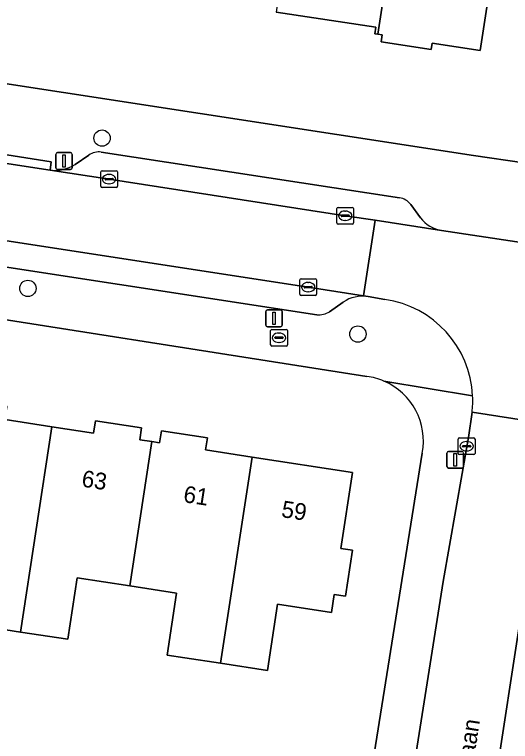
# Model space of a CAD drawing. Extents: x 161483 to 162250, y 379484 to 380833.
# Drawn here: x 161893.26 to 161922.95, y 380518.15 to 380561.63 of the extents above; entities that cross this region are included whole.
import ezdxf

# ---------------------------------------------------------------- set-up
doc = ezdxf.new("R2010")
doc.units = 0
for name, color, linetype in [('IMGEO_Boom', 7, 'Continuous'), ('IMGEO_Brandkraan', 7, 'Continuous'), ('IMGEO_Erf', 7, 'Continuous'), ('IMGEO_Kolk', 7, 'Continuous'), ('IMGEO_Lichtmast', 7, 'Continuous'), ('IMGEO_Openbare_ruimte_label', 7, 'Continuous'), ('IMGEO_Pand', 7, 'Continuous'), ('IMGEO_Pand_nummerreeks', 7, 'Continuous'), ('IMGEO_Parkeervlak_open', 7, 'Continuous'), ('IMGEO_Rijbaan_lokaal_open', 7, 'Continuous'), ('IMGEO_Voetpad_open', 7, 'Continuous')]:
    doc.layers.add(name, color=color, linetype=linetype)

msp = doc.modelspace()

# ---------------------------------------------------------------- linework, layer by layer
at = {"layer": 'IMGEO_Boom'}
for centre in [(161898.494, 380554.242), (161894.054, 380545.25), (161913.812, 380542.518)]:
    msp.add_circle(centre, 0.489, dxfattribs=at)
at = {"layer": 'IMGEO_Brandkraan'}
for p, q in [((161908.589, 380541.876), (161908.589, 380542.728)), ((161908.664, 380542.802), (161909.516, 380542.802)), ((161909.59, 380542.728), (161909.59, 380541.876)), ((161908.848, 380542.296), (161908.848, 380542.308)), ((161909.286, 380542.259), (161908.888, 380542.259)), ((161908.891, 380542.345), (161909.289, 380542.345)), ((161909.077, 380542.582), (161909.102, 380542.582)), ((161909.332, 380542.308), (161909.332, 380542.296)), ((161909.516, 380541.802), (161908.664, 380541.802)), ((161909.1, 380542.022), (161909.075, 380542.022))]:
    msp.add_line(p, q, dxfattribs=at)
for points in [[(161908.589, 380541.876), (161908.589, 380542.728)], [(161908.664, 380542.802), (161909.516, 380542.802)], [(161909.59, 380542.728), (161909.59, 380541.876)], [(161909.516, 380541.802), (161908.664, 380541.802)]]:
    msp.add_lwpolyline(points, dxfattribs=at)
for centre, radius, start, end in [((161908.666, 380542.726), 0.0765, 91.552, 178.448), ((161908.666, 380542.726), 0.0765, 91.552, 178.448), ((161909.514, 380542.726), 0.0765, 1.552, 88.448), ((161909.514, 380542.726), 0.0765, 1.552, 88.448), ((161908.888, 380542.305), 0.0403, 85.8775, 175.7526), ((161908.885, 380542.295), 0.0366, 178.938, 274.7102), ((161909.289, 380542.302), 0.043, 264.8664, 352.4533), ((161909.293, 380542.307), 0.0386, 1.7309, 96.639), ((161908.666, 380541.878), 0.0765, 181.552, 268.448), ((161908.666, 380541.878), 0.0765, 181.552, 268.448), ((161909.514, 380541.878), 0.0765, 271.552, 358.448), ((161909.514, 380541.878), 0.0765, 271.552, 358.448)]:
    msp.add_arc(centre, radius, start, end, dxfattribs=at)
for centre, major_axis, ratio, start_param, end_param in [((161909.076, 380542.302), (-0.387, 0.002), 0.722429, 4.712389, 7.853982), ((161909.101, 380542.302), (-0.39, 0.002), 0.717154, 1.570796, 4.712389)]:
    msp.add_ellipse(centre, major_axis=major_axis, ratio=ratio, start_param=start_param, end_param=end_param, dxfattribs=at)
at = {"layer": 'IMGEO_Erf'}
for points in [[(161850.616, 380563.993), (161887.994, 380558.235), (161920.738, 380553.21), (161923.744, 380552.759), (161929.162, 380586.915), (161925.503, 380587.356), (161926.255, 380593.587), (161923.617, 380593.973), (161922.227, 380594.176), (161921.545, 380589.521), (161919.495, 380589.821), (161913.174, 380590.746)], [(161921.89, 380564.436), (161921.134, 380559.493), (161918.264, 380559.931), (161918.204, 380559.538), (161915.204, 380559.997), (161915.269, 380560.421), (161915.011, 380560.46), (161914.822, 380560.489), (161914.881, 380560.874), (161908.915, 380561.786)], [(161914.351, 380539.988), (161885.9, 380544.447), (161848.674, 380550.183)], [(161892.705, 380537.408), (161895.495, 380536.979), (161897.993, 380536.595), (161898.106, 380537.327), (161900.867, 380536.903), (161900.758, 380536.196), (161901.484, 380536.085), (161901.937, 380536.015), (161902.047, 380536.731), (161904.802, 380536.307), (161904.693, 380535.594), (161907.492, 380535.164), (161913.491, 380534.241), (161912.794, 380529.703), (161913.496, 380529.595), (161913.072, 380526.838), (161912.396, 380526.942), (161912.231, 380525.867), (161909.007, 380526.362), (161908.397, 380522.398), (161905.595, 380522.829), (161903.456, 380523.158), (161902.389, 380523.322), (161902.958, 380527.019), (161900.156, 380527.45), (161897.01, 380527.933), (161896.446, 380524.26), (161893.606, 380524.696), (161890.453, 380525.181)], [(161913.506, 380509.44), (161885.626, 380513.687), (161885.86, 380514.984), (161886.094, 380514.947), (161886.348, 380516.682), (161888.05, 380516.432), (161887.792, 380514.675), (161889.062, 380514.472), (161889.363, 380516.524), (161892.283, 380516.095), (161894.973, 380515.7), (161894.679, 380513.703), (161901.608, 380512.653), (161902.025, 380515.359), (161905.289, 380514.856), (161910.287, 380514.087), (161909.87, 380511.381), (161913.747, 380510.794), (161914.189, 380513.654), (161917.669, 380535.395)]]:
    msp.add_lwpolyline(points, dxfattribs=at)
for centre, radius, start, end in [((161913.818, 380536.071), 3.953, 66.8217, 82.2514), ((161913.828, 380536.116), 3.908, 349.3749, 66.6941)]:
    msp.add_arc(centre, radius, start, end, dxfattribs=at)
at = {"layer": 'IMGEO_Kolk'}
for p, q in [((161898.418, 380551.366), (161898.418, 380552.218)), ((161898.493, 380552.292), (161899.345, 380552.292)), ((161899.419, 380552.218), (161899.419, 380551.366)), ((161898.677, 380551.786), (161898.677, 380551.798)), ((161899.115, 380551.749), (161898.717, 380551.749)), ((161898.72, 380551.835), (161899.118, 380551.835)), ((161898.906, 380552.072), (161898.931, 380552.072)), ((161899.161, 380551.798), (161899.161, 380551.786)), ((161898.929, 380551.512), (161898.904, 380551.512)), ((161899.345, 380551.292), (161898.493, 380551.292)), ((161912.551, 380549.175), (161912.551, 380550.027)), ((161912.626, 380550.101), (161913.478, 380550.101)), ((161913.552, 380550.027), (161913.552, 380549.175)), ((161912.81, 380549.595), (161912.81, 380549.607)), ((161912.853, 380549.644), (161913.251, 380549.644)), ((161913.039, 380549.881), (161913.064, 380549.881)), ((161913.294, 380549.607), (161913.294, 380549.595)), ((161913.248, 380549.558), (161912.85, 380549.558)), ((161913.062, 380549.321), (161913.037, 380549.321)), ((161913.478, 380549.101), (161912.626, 380549.101)), ((161910.336, 380544.903), (161910.336, 380545.755)), ((161910.411, 380545.829), (161911.263, 380545.829)), ((161911.337, 380545.755), (161911.337, 380544.903)), ((161910.595, 380545.323), (161910.595, 380545.335)), ((161911.033, 380545.286), (161910.635, 380545.286)), ((161910.638, 380545.372), (161911.036, 380545.372)), ((161910.824, 380545.609), (161910.849, 380545.609)), ((161911.079, 380545.335), (161911.079, 380545.323)), ((161911.263, 380544.829), (161910.411, 380544.829)), ((161910.847, 380545.049), (161910.822, 380545.049)), ((161919.822, 380535.384), (161919.822, 380536.236)), ((161919.897, 380536.31), (161920.749, 380536.31)), ((161920.31, 380536.09), (161920.335, 380536.09)), ((161920.823, 380536.236), (161920.823, 380535.384)), ((161920.081, 380535.804), (161920.081, 380535.816)), ((161920.519, 380535.767), (161920.121, 380535.767)), ((161920.124, 380535.853), (161920.522, 380535.853)), ((161920.565, 380535.816), (161920.565, 380535.804)), ((161920.749, 380535.31), (161919.897, 380535.31)), ((161920.333, 380535.53), (161920.308, 380535.53))]:
    msp.add_line(p, q, dxfattribs=at)
for points in [[(161898.418, 380551.366), (161898.418, 380552.218)], [(161898.493, 380552.292), (161899.345, 380552.292)], [(161899.419, 380552.218), (161899.419, 380551.366)], [(161899.345, 380551.292), (161898.493, 380551.292)], [(161912.551, 380549.175), (161912.551, 380550.027)], [(161912.626, 380550.101), (161913.478, 380550.101)], [(161913.552, 380550.027), (161913.552, 380549.175)], [(161913.478, 380549.101), (161912.626, 380549.101)], [(161910.336, 380544.903), (161910.336, 380545.755)], [(161910.411, 380545.829), (161911.263, 380545.829)], [(161911.337, 380545.755), (161911.337, 380544.903)], [(161911.263, 380544.829), (161910.411, 380544.829)], [(161919.822, 380535.384), (161919.822, 380536.236)], [(161919.897, 380536.31), (161920.749, 380536.31)], [(161920.823, 380536.236), (161920.823, 380535.384)], [(161920.749, 380535.31), (161919.897, 380535.31)]]:
    msp.add_lwpolyline(points, dxfattribs=at)
for centre, radius, start, end in [((161898.495, 380552.216), 0.0765, 91.552, 178.448), ((161898.495, 380552.216), 0.0765, 91.552, 178.448), ((161899.343, 380552.216), 0.0765, 1.552, 88.448), ((161899.343, 380552.216), 0.0765, 1.552, 88.448), ((161898.717, 380551.795), 0.0403, 85.8775, 175.7526), ((161898.714, 380551.785), 0.0366, 178.938, 274.7102), ((161899.118, 380551.792), 0.043, 264.8664, 352.4533), ((161899.122, 380551.797), 0.0386, 1.7309, 96.639), ((161898.495, 380551.368), 0.0765, 181.552, 268.448), ((161898.495, 380551.368), 0.0765, 181.552, 268.448), ((161899.343, 380551.368), 0.0765, 271.552, 358.448), ((161899.343, 380551.368), 0.0765, 271.552, 358.448), ((161912.628, 380550.025), 0.0765, 91.552, 178.448), ((161912.628, 380550.025), 0.0765, 91.552, 178.448), ((161913.476, 380550.025), 0.0765, 1.552, 88.448), ((161913.476, 380550.025), 0.0765, 1.552, 88.448), ((161912.85, 380549.604), 0.0403, 85.8775, 175.7526), ((161912.847, 380549.594), 0.0366, 178.938, 274.7102), ((161913.251, 380549.601), 0.043, 264.8664, 352.4533), ((161913.255, 380549.606), 0.0386, 1.7309, 96.639), ((161912.628, 380549.177), 0.0765, 181.552, 268.448), ((161912.628, 380549.177), 0.0765, 181.552, 268.448), ((161913.476, 380549.177), 0.0765, 271.552, 358.448), ((161913.476, 380549.177), 0.0765, 271.552, 358.448), ((161910.413, 380545.753), 0.0765, 91.552, 178.448), ((161910.413, 380545.753), 0.0765, 91.552, 178.448), ((161911.261, 380545.753), 0.0765, 1.552, 88.448), ((161911.261, 380545.753), 0.0765, 1.552, 88.448), ((161910.635, 380545.332), 0.0403, 85.8775, 175.7526), ((161910.632, 380545.322), 0.0366, 178.938, 274.7102), ((161911.036, 380545.329), 0.043, 264.8664, 352.4533), ((161911.04, 380545.334), 0.0386, 1.7309, 96.639), ((161910.413, 380544.905), 0.0765, 181.552, 268.448), ((161910.413, 380544.905), 0.0765, 181.552, 268.448), ((161911.261, 380544.905), 0.0765, 271.552, 358.448), ((161911.261, 380544.905), 0.0765, 271.552, 358.448), ((161919.899, 380536.234), 0.0765, 91.552, 178.448), ((161919.899, 380536.234), 0.0765, 91.552, 178.448), ((161920.747, 380536.234), 0.0765, 1.552, 88.448), ((161920.747, 380536.234), 0.0765, 1.552, 88.448), ((161920.121, 380535.813), 0.0403, 85.8775, 175.7526), ((161920.118, 380535.803), 0.0366, 178.938, 274.7102), ((161920.522, 380535.81), 0.043, 264.8664, 352.4533), ((161920.526, 380535.815), 0.0386, 1.7309, 96.639), ((161919.899, 380535.386), 0.0765, 181.552, 268.448), ((161919.899, 380535.386), 0.0765, 181.552, 268.448), ((161920.747, 380535.386), 0.0765, 271.552, 358.448), ((161920.747, 380535.386), 0.0765, 271.552, 358.448)]:
    msp.add_arc(centre, radius, start, end, dxfattribs=at)
for centre, major_axis, ratio, start_param, end_param in [((161898.905, 380551.792), (-0.387, 0.002), 0.722429, 4.712389, 7.853982), ((161898.93, 380551.792), (-0.39, 0.002), 0.717154, 1.570796, 4.712389), ((161913.038, 380549.601), (-0.387, 0.002), 0.722429, 4.712389, 7.853982), ((161913.063, 380549.601), (-0.39, 0.002), 0.717154, 1.570796, 4.712389), ((161910.823, 380545.329), (-0.387, 0.002), 0.722429, 4.712389, 7.853982), ((161910.848, 380545.329), (-0.39, 0.002), 0.717154, 1.570796, 4.712389), ((161920.309, 380535.81), (-0.387, 0.002), 0.722429, 4.712389, 7.853982), ((161920.334, 380535.81), (-0.39, 0.002), 0.717154, 1.570796, 4.712389)]:
    msp.add_ellipse(centre, major_axis=major_axis, ratio=ratio, start_param=start_param, end_param=end_param, dxfattribs=at)
at = {"layer": 'IMGEO_Lichtmast'}
for p, q in [((161895.721, 380552.472), (161895.721, 380553.272)), ((161895.721, 380553.272), (161895.721, 380552.472)), ((161895.821, 380553.372), (161896.611, 380553.372)), ((161896.611, 380553.372), (161895.821, 380553.372)), ((161896.711, 380553.272), (161896.711, 380552.472)), ((161896.711, 380552.472), (161896.711, 380553.272)), ((161896.611, 380552.372), (161895.821, 380552.372)), ((161895.821, 380552.372), (161896.611, 380552.372)), ((161908.396, 380543.962), (161909.186, 380543.962)), ((161909.186, 380543.962), (161908.396, 380543.962)), ((161908.296, 380543.062), (161908.296, 380543.862)), ((161908.296, 380543.862), (161908.296, 380543.062)), ((161909.286, 380543.862), (161909.286, 380543.062)), ((161909.286, 380543.062), (161909.286, 380543.862)), ((161909.186, 380542.962), (161908.396, 380542.962)), ((161908.396, 380542.962), (161909.186, 380542.962)), ((161919.144, 380534.602), (161919.144, 380535.402)), ((161919.144, 380535.402), (161919.144, 380534.602)), ((161919.244, 380535.502), (161920.034, 380535.502)), ((161920.034, 380535.502), (161919.244, 380535.502)), ((161920.134, 380535.402), (161920.134, 380534.602)), ((161920.134, 380534.602), (161920.134, 380535.402)), ((161920.034, 380534.502), (161919.244, 380534.502)), ((161919.244, 380534.502), (161920.034, 380534.502))]:
    msp.add_line(p, q, dxfattribs=at)
for points in [[(161896.141, 380553.247), (161896.291, 380553.247), (161896.291, 380552.497), (161896.141, 380552.497), (161896.141, 380553.247)], [(161908.716, 380543.837), (161908.866, 380543.837), (161908.866, 380543.087), (161908.716, 380543.087), (161908.716, 380543.837)], [(161919.564, 380535.377), (161919.714, 380535.377), (161919.714, 380534.627), (161919.564, 380534.627), (161919.564, 380535.377)]]:
    msp.add_lwpolyline(points, dxfattribs=at)
for centre, start, end in [((161895.821, 380553.272), 90, 180), ((161895.821, 380553.272), 90, 180), ((161896.611, 380553.272), 0, 90), ((161896.611, 380553.272), 360, 90), ((161895.821, 380552.472), 180, 270), ((161895.821, 380552.472), 180, 270), ((161896.611, 380552.472), 270, 0), ((161896.611, 380552.472), 270, 0), ((161908.396, 380543.862), 90, 180), ((161908.396, 380543.862), 90, 180), ((161909.186, 380543.862), 0, 90), ((161909.186, 380543.862), 360, 90), ((161908.396, 380543.062), 180, 270), ((161908.396, 380543.062), 180, 270), ((161909.186, 380543.062), 270, 0), ((161909.186, 380543.062), 270, 0), ((161919.244, 380535.402), 90, 180), ((161919.244, 380535.402), 90, 180), ((161920.034, 380535.402), 0, 90), ((161920.034, 380535.402), 360, 90), ((161919.244, 380534.602), 180, 270), ((161919.244, 380534.602), 180, 270), ((161920.034, 380534.602), 270, 0), ((161920.034, 380534.602), 270, 0)]:
    msp.add_arc(centre, 0.1, start, end, dxfattribs=at)
at = {"layer": 'IMGEO_Pand'}
for points in [[(161916.475, 380570.046), (161916.969, 380573.28), (161917.312, 380575.528), (161911.019, 380576.489), (161910.697, 380574.238), (161908.915, 380561.786), (161914.881, 380560.874), (161914.822, 380560.489), (161915.011, 380560.46)], [(161915.011, 380560.46), (161915.269, 380560.421), (161915.204, 380559.997), (161918.204, 380559.538), (161918.264, 380559.931), (161921.134, 380559.493), (161921.89, 380564.436), (161922.604, 380569.109), (161916.475, 380570.046)], [(161889.692, 380538.674), (161888.236, 380529.203), (161891.006, 380528.777), (161890.453, 380525.181), (161893.606, 380524.696), (161895.495, 380536.979), (161892.705, 380537.408), (161892.825, 380538.192)], [(161895.495, 380536.979), (161893.606, 380524.696), (161896.446, 380524.26), (161897.01, 380527.933), (161900.156, 380527.45), (161901.484, 380536.085), (161900.758, 380536.196), (161900.867, 380536.903), (161898.106, 380537.327), (161897.993, 380536.595)], [(161907.492, 380535.164), (161904.693, 380535.594), (161904.802, 380536.307), (161902.047, 380536.731), (161901.937, 380536.015), (161901.484, 380536.085), (161900.156, 380527.45), (161902.958, 380527.019), (161902.389, 380523.322), (161903.456, 380523.158), (161905.595, 380522.829)], [(161907.492, 380535.164), (161905.595, 380522.829), (161908.397, 380522.398), (161909.007, 380526.362), (161912.231, 380525.867), (161912.396, 380526.942), (161913.072, 380526.838), (161913.496, 380529.595), (161912.794, 380529.703), (161913.491, 380534.241)]]:
    msp.add_lwpolyline(points, close=True, dxfattribs=at)
at = {"layer": 'IMGEO_Parkeervlak_open'}
for points in [[(161914.419, 380544.768), (161914.156, 380544.809), (161910.838, 380545.329), (161890.447, 380548.452), (161871.858, 380551.32), (161849.159, 380554.782)], [(161897.708, 380553.23), (161896.882, 380552.673)], [(161916.305, 380550.672), (161898.45, 380553.401)], [(161851.745, 380552.829), (161911.363, 380543.674)], [(161895.38, 380552.327), (161898.919, 380551.791), (161913.052, 380549.6), (161914.845, 380549.326), (161918.825, 380548.717)], [(161917.56, 380549.474), (161916.972, 380550.271)], [(161912.118, 380543.856), (161912.933, 380544.438)]]:
    msp.add_lwpolyline(points, dxfattribs=at)
for centre, radius, start, end in [((161898.286, 380552.416), 0.998, 80.5618, 125.3936), ((161895.665, 380554.522), 2.213, 262.5942, 303.3505), ((161916.139, 380549.64), 1.045, 37.1342, 80.8373), ((161919.169, 380550.727), 2.039, 217.9118, 260.294), ((161914.118, 380542.611), 2.178, 82.0662, 122.9751), ((161911.422, 380545.085), 1.412, 267.588, 299.5183)]:
    msp.add_arc(centre, radius, start, end, dxfattribs=at)
at = {"layer": 'IMGEO_Rijbaan_lokaal_open'}
msp.add_lwpolyline([(161849.846, 380559.342), (161849.159, 380554.782), (161871.858, 380551.32), (161890.447, 380548.452), (161910.838, 380545.329), (161914.156, 380544.809), (161914.845, 380549.326), (161913.052, 380549.6), (161898.919, 380551.791), (161895.38, 380552.327), (161890.424, 380553.087), (161887.499, 380553.536)], close=True, dxfattribs=at)
for points in [[(161933.264, 380546.55), (161929.69, 380547.086), (161918.825, 380548.717), (161914.845, 380549.326), (161914.156, 380544.809), (161914.419, 380544.768), (161915.431, 380544.596)], [(161921.012, 380508.607), (161921.604, 380512.685), (161922.248, 380517.116), (161924.453, 380531.388), (161925.192, 380535.036), (161925.521, 380537.092), (161920.649, 380537.844), (161920.428, 380536.339), (161918.926, 380527.722), (161916.815, 380514.45), (161916.654, 380513.285), (161916.253, 380510.374), (161916.11, 380509.645)], [(161920.649, 380537.844), (161925.521, 380537.092)]]:
    msp.add_lwpolyline(points, dxfattribs=at)
for centre, radius, start, end in [((161914.556, 380538.527), 6.131, 2.7628, 81.7935), ((161914.529, 380538.528), 6.158, 353.6247, 2.748)]:
    msp.add_arc(centre, radius, start, end, dxfattribs=at)
at = {"layer": 'IMGEO_Voetpad_open'}
for points in [[(162007.859, 380539.593), (162001.608, 380540.698), (162000, 380540.965), (161989.926, 380542.639), (161963.411, 380546.705), (161933.1, 380551.357), (161926.533, 380552.341), (161923.744, 380552.759), (161920.738, 380553.21), (161887.994, 380558.235), (161850.616, 380563.993), (161845.302, 380564.812), (161842.113, 380565.304), (161840.43, 380565.564), (161785.522, 380574.037), (161759.686, 380578.007), (161759.209, 380578.08), (161755.449, 380578.66), (161754.33, 380578.833), (161724.808, 380583.386), (161711.262, 380585.528)], [(161890.424, 380553.087), (161890.502, 380553.592), (161895.456, 380552.821), (161895.38, 380552.327)], [(161896.882, 380552.673), (161897.708, 380553.23)], [(161898.45, 380553.401), (161916.305, 380550.672)], [(161911.363, 380543.674), (161851.745, 380552.829)], [(161848.674, 380550.183), (161885.9, 380544.447), (161914.351, 380539.988)], [(161916.972, 380550.271), (161917.56, 380549.474)], [(161918.825, 380548.717), (161929.69, 380547.086)], [(161912.933, 380544.438), (161912.118, 380543.856)], [(161915.431, 380544.596), (161914.419, 380544.768)], [(161920.68, 380538.823), (161915.374, 380539.705)], [(161915.374, 380539.705), (161920.68, 380538.823)], [(161920.428, 380536.339), (161920.649, 380537.844)], [(161925.521, 380537.092), (161925.192, 380535.036), (161924.453, 380531.388), (161922.248, 380517.116), (161921.604, 380512.685), (161924.124, 380512.314), (161927.582, 380533.959)], [(161917.669, 380535.395), (161914.189, 380513.654), (161916.654, 380513.285), (161916.815, 380514.45), (161918.926, 380527.722), (161920.428, 380536.339)]]:
    msp.add_lwpolyline(points, dxfattribs=at)
msp.add_lwpolyline([(161890.424, 380553.087), (161895.38, 380552.327), (161895.456, 380552.821), (161890.502, 380553.592)], close=True, dxfattribs=at)
for centre, radius, start, end in [((161898.286, 380552.416), 0.998, 80.5618, 125.3936), ((161895.665, 380554.522), 2.213, 262.5942, 303.3505), ((161916.139, 380549.64), 1.045, 37.1342, 80.8373), ((161919.169, 380550.727), 2.039, 217.9118, 260.294), ((161914.118, 380542.611), 2.178, 82.0662, 122.9751), ((161914.556, 380538.527), 6.131, 2.7628, 81.7935), ((161911.422, 380545.085), 1.412, 267.588, 299.5183), ((161913.818, 380536.071), 3.953, 66.8217, 82.2514), ((161913.828, 380536.116), 3.908, 349.3749, 66.6941), ((161914.529, 380538.528), 6.158, 353.6247, 2.748)]:
    msp.add_arc(centre, radius, start, end, dxfattribs=at)

# ---------------------------------------------------------------- texts
at = {"layer": 'IMGEO_Openbare_ruimte_label'}
msp.add_text('Kochlaan', height=1, rotation=81.1972, dxfattribs=at).set_placement((161920.272, 380513.899))
at = {"layer": 'IMGEO_Pand_nummerreeks'}
for s, p in [('63', (161897.23, 380533.404)), ('61', (161903.321, 380532.474)), ('59', (161909.19, 380531.579))]:
    msp.add_text(s, height=1, rotation=351.3268, dxfattribs=at).set_placement(p)

doc.saveas('drawing.dxf')
